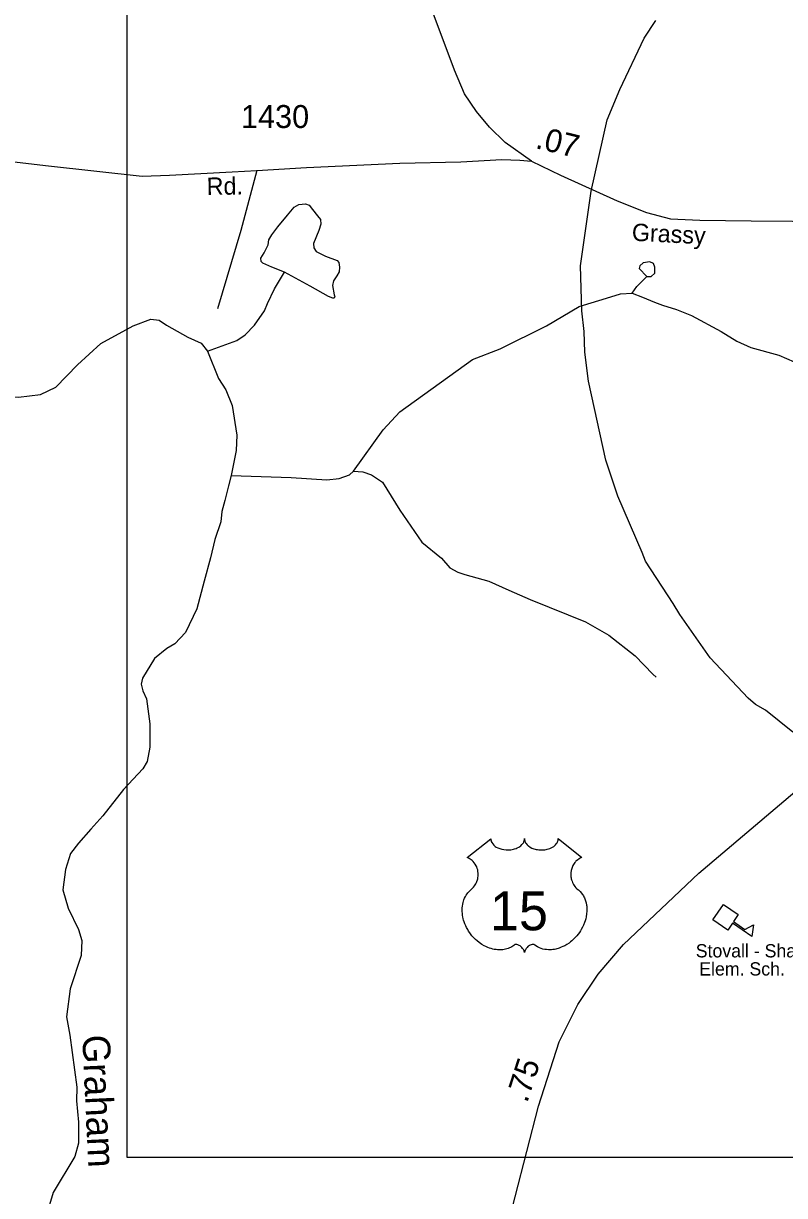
# Model space of a CAD drawing. Extents: x 2056842 to 2160602, y 826753 to 1016856.
# Drawn here: x 2120669 to 2124819, y 977205 to 983594 of the extents above; entities that cross this region are included whole.
import ezdxf

# ---------------------------------------------------------------- set-up
doc = ezdxf.new("R2010")
doc.units = 0
for name, color, linetype in [('Exist Boundary Political City Limit New', 7, 'Continuous'), ('Exist Cultural Educational Facility High CELL', 7, 'Continuous'), ('Exist Cultural Educational Facility High Label', 7, 'Continuous'), ('Exist Hydrographic Creek Single Shore', 7, 'Continuous'), ('Exist Hydrographic Creek Single Shore Label', 7, 'Continuous'), ('Exist Hydrographic Misc Water Feature', 7, 'Continuous'), ('Exist Road Non-System Type 51', 7, 'Continuous'), ('Exist Road Primary US Attributed', 7, 'Continuous'), ('Exist Road Primary US Mileage Hundredths English Label', 7, 'Continuous'), ('Exist Road Primary US Shield CELL', 7, 'Continuous'), ('Exist Road Primary US Shield Number Label', 7, 'Continuous'), ('Exist Road Secondary Mileage Hundredths English Label', 7, 'Continuous'), ('Exist Road Secondary Type 51 Attributed', 7, 'Continuous'), ('Exist Road Secondary Type 51 Label', 7, 'Continuous'), ('Exist Road Secondary Type 51 Number Label', 7, 'Continuous'), ('Map Preparation Boundary City Limit Buffer Line', 7, 'Continuous'), ('Map Preparation Inset Cut Line', 7, 'Continuous')]:
    doc.layers.add(name, color=color, linetype=linetype)

msp = doc.modelspace()

# ---------------------------------------------------------------- linework, layer by layer
at = {"layer": 'Exist Boundary Political City Limit New'}
msp.add_lwpolyline([(2124864.2, 979730.6), (2124715.8, 979849.8), (2124659.8, 979881.6), (2124619.8, 979915.4), (2124412.8, 980136.6), (2124247.8, 980371.9), (2124211.2, 980431.6), (2124060.2, 980663.1), (2124042.2, 980710.8), (2123909, 981016.2), (2123844, 981214.1), (2123750.2, 981643.6), (2123729.5, 981801.5), (2123726.8, 981915.3), (2123714.5, 982027.4), (2123707.2, 982273.4), (2123763.8, 982679.4), (2123852, 983067.8), (2123921.2, 983234.1), (2124053.8, 983512.8), (2124117.5, 983609.1)], dxfattribs=at)
at = {"layer": 'Exist Cultural Educational Facility High CELL'}
msp.add_lwpolyline([(2124485.5, 978791), (2124566.4, 978735.9), (2124540.5, 978697.9), (2124602.6, 978655.6), (2124649.1, 978680.9), (2124641.4, 978617.6), (2124535.1, 978689.9), (2124509.2, 978651.9), (2124428.3, 978706.9)], close=True, dxfattribs=at)
at = {"layer": 'Exist Hydrographic Creek Single Shore'}
for points in [[(2120062.8, 981884.9), (2120102.8, 981887.4), (2120152.7, 981903.4), (2120204.7, 981911.8), (2120273, 981896), (2120317.1, 981854), (2120383.9, 981674.5), (2120420, 981628.8), (2120560.1, 981559.3), (2120642.6, 981556.8), (2120761.3, 981571.8), (2120845, 981610.5), (2120964.4, 981733.7), (2121091.9, 981848.7), (2121267.5, 981945), (2121363.8, 981981.2), (2121408.7, 981976.2), (2121450, 981950), (2121566.2, 981883.7), (2121637.4, 981851.2), (2121672.1, 981807.2)], [(2121672.1, 981807.2), (2121733.3, 981658.4), (2121773.3, 981597.3), (2121807.1, 981511), (2121833.3, 981349.7), (2121829.6, 981266), (2121801.3, 981130.5)], [(2121801.3, 981130.5), (2121786.3, 981074.2), (2121767.6, 980992.9), (2121751.3, 980932.9), (2121745.1, 980876.7), (2121712.6, 980781.7), (2121689.1, 980680.9), (2121655.4, 980553.4), (2121615.4, 980403.3), (2121552.9, 980273.3), (2121494.2, 980212.1), (2121451.7, 980186.9), (2121383, 980131.9), (2121318, 980024.3), (2121310.5, 979991.8), (2121320.5, 979955.5), (2121339.3, 979911.8), (2121358, 979775.2), (2121359.2, 979649), (2121343, 979571.5), (2121320.5, 979531.5), (2121215.5, 979418.3), (2121102.2, 979273.7), (2121036.4, 979201.5), (2120970.2, 979125.3), (2120925.2, 979069), (2120897.7, 978982.8), (2120883.9, 978870.2), (2120912.6, 978771), (2120968.9, 978655.3), (2120987.4, 978595.2), (2120983.7, 978513.2), (2120924.4, 978331), (2120903.2, 978178.9), (2120921.5, 978079.1), (2120960.8, 977795.4), (2120959, 977721.3), (2120969.7, 977605.3), (2120970.2, 977489.4), (2120950.3, 977417.3), (2120831.4, 977220.6), (2120785.9, 977068.7)]]:
    msp.add_lwpolyline(points, dxfattribs=at)
at = {"layer": 'Exist Hydrographic Misc Water Feature'}
for points in [[(2122093.2, 982237.7), (2122023, 982266.2), (2121974.2, 982286.3), (2121965.5, 982296.3), (2121964.2, 982315), (2121981.7, 982343.8), (2122004.2, 982387.5), (2122006.7, 982413.8), (2122023, 982441.3), (2122055.5, 982485), (2122109.2, 982548.8), (2122145.4, 982592.5), (2122170.4, 982607.5), (2122206.6, 982611.3), (2122226.6, 982603.8), (2122245.4, 982580), (2122272.9, 982545), (2122287.9, 982525), (2122290.4, 982500), (2122279.1, 982465), (2122250.4, 982395), (2122251.6, 982371.3), (2122265.4, 982351.3), (2122316.6, 982325), (2122379.1, 982302.5), (2122389.1, 982291.3), (2122392.8, 982265), (2122390.3, 982240), (2122377.8, 982217.5), (2122360.3, 982190), (2122354.1, 982165), (2122364.1, 982115), (2122367.8, 982103.7), (2122362.8, 982096.2), (2122356.6, 982096.2), (2122332.8, 982106.2), (2122232.9, 982162.5), (2122093.2, 982237.7)], [(2124068.4, 982213.6), (2124092.4, 982213.8), (2124112.5, 982231.9), (2124112.5, 982265.8), (2124104.3, 982285.8), (2124084.2, 982293.7), (2124048.1, 982289.6), (2124030.3, 982273.5), (2124026.4, 982257.5), (2124068.4, 982213.6)], [(2121672.1, 981807.2), (2121832.1, 981865.9), (2121878.3, 981895.9), (2121929.5, 981948.4), (2121983.2, 982027.7), (2122000.7, 982066.5), (2122038.2, 982146.5), (2122093.2, 982237.7)], [(2123988.9, 982124.1), (2124013.6, 982160.5), (2124068.4, 982213.6)], [(2122468.1, 981153.8), (2122629.7, 981379.5), (2122720.7, 981476.9), (2123117, 981761.8), (2123268.2, 981819.3), (2123521.8, 981945.3), (2123699.3, 982050.3), (2123871.7, 982103.9), (2123923.9, 982119.1), (2123988.9, 982124.1)], [(2123988.9, 982124.1), (2124045.1, 982101.6), (2124110.1, 982075.3), (2124152.6, 982059.1), (2124229.9, 982035.4), (2124312.3, 982001.8), (2124473.4, 981915.3), (2124558.4, 981862.8), (2124635.9, 981827.8), (2124788.3, 981785.3), (2124870.8, 981749)], [(2121801.3, 981130.5), (2122128.7, 981118), (2122323.6, 981106.7), (2122390.2, 981113.5), (2122446.1, 981133.7), (2122468.1, 981153.8)], [(2122468.1, 981153.8), (2122520, 981150), (2122566.3, 981134.2), (2122626.2, 981092.5), (2122720.9, 980940.9), (2122840.9, 980765.8), (2122949.3, 980678.4), (2122993.1, 980627.1), (2123036.8, 980603.4), (2123075.5, 980589.6), (2123206.2, 980554.6), (2123316.2, 980504.6), (2123431.1, 980454.6), (2123639.8, 980370.8), (2123733.4, 980331.5), (2123860, 980260), (2124004.5, 980146.6), (2124100.7, 980047), (2124118.9, 980031.2)]]:
    msp.add_lwpolyline(points, dxfattribs=at)
at = {"layer": 'Exist Road Non-System Type 51'}
msp.add_lwpolyline([(2121941, 982792.7), (2121854.8, 982464.6), (2121727.7, 982037.7)], dxfattribs=at)
at = {"layer": 'Exist Road Primary US Attributed'}
msp.add_lwpolyline([(2123121.4, 976317.4), (2123200.2, 976616.5), (2123286.5, 976949.6), (2123476.6, 977692), (2123590.1, 978041.7), (2123692.2, 978246.1), (2123803.3, 978411.8), (2123940.8, 978573.6), (2124351.5, 978961.9), (2124898.6, 979424.7), (2125143.6, 979642.6), (2125334, 979816.6)], dxfattribs=at)
at = {"layer": 'Exist Road Primary US Shield CELL'}
msp.add_lwpolyline([(2123217.1, 979149.8), (2123217.4, 979144.5), (2123218.7, 979138.2), (2123219.7, 979134.9), (2123222.6, 979128.7), (2123227.5, 979121.3), (2123234.3, 979114.1), (2123242, 979107.8), (2123247.1, 979104.5), (2123255.9, 979099.8), (2123265.9, 979095.6), (2123277, 979092.4), (2123288.3, 979090.1), (2123300.6, 979088.7), (2123312.9, 979088.5), (2123326.1, 979089.5), (2123340.7, 979092.3), (2123347.4, 979094.1), (2123354.9, 979096.6), (2123361.9, 979099.5), (2123369.6, 979103.6), (2123375.8, 979107.6), (2123380.6, 979111.1), (2123387.4, 979117.6), (2123392.8, 979124.4), (2123395.1, 979128.2), (2123397.1, 979131.8), (2123399.8, 979139.6), (2123400.6, 979143), (2123401.1, 979150.1), (2123401.5, 979144.1), (2123402.2, 979140.4), (2123403.1, 979136.8), (2123404.7, 979132.9), (2123407.4, 979127.4), (2123410.4, 979122.9), (2123416.2, 979116.1), (2123419.7, 979112.7), (2123423, 979110.1), (2123431.7, 979104.1), (2123441.9, 979098.9), (2123447, 979096.7), (2123452.1, 979094.9), (2123458.7, 979092.9), (2123465.4, 979091.3), (2123472.1, 979090.2), (2123478.9, 979089.2), (2123485.9, 979088.7), (2123491.6, 979088.5), (2123498.6, 979088.6), (2123505.1, 979089), (2123511.7, 979089.7), (2123519, 979090.9), (2123524.8, 979092.2), (2123532.6, 979094.3), (2123539.5, 979096.8), (2123545.7, 979099.4), (2123553.7, 979103.6), (2123560.1, 979107.7), (2123564.8, 979111.5), (2123570.5, 979116.6), (2123575.8, 979122.8), (2123578.9, 979127.3), (2123581.1, 979131.9), (2123583.1, 979136.8), (2123584.4, 979141.9), (2123585, 979146.4), (2123585.1, 979150.2), (2123713.7, 979047.8), (2123710.7, 979046.6), (2123703.7, 979043.2), (2123698.2, 979039.9), (2123689.3, 979033.7), (2123685.5, 979030.3), (2123681.7, 979026.7), (2123678.2, 979022.9), (2123675.1, 979019.4), (2123671.4, 979014.2), (2123668.1, 979009), (2123664.8, 979003.3), (2123662.4, 978998.4), (2123658.5, 978988), (2123656.6, 978981.5), (2123655.4, 978976), (2123653.8, 978964.5), (2123653.5, 978959), (2123653.5, 978953.6), (2123653.8, 978947.9), (2123654.3, 978942.5), (2123655.3, 978936.8), (2123656.2, 978931.7), (2123657.8, 978925.6), (2123660.1, 978918.4), (2123662.9, 978911.5), (2123668.8, 978900.4), (2123676.3, 978889), (2123681.7, 978882.6), (2123687, 978877.1), (2123695, 978870.4), (2123699.3, 978866.6), (2123704.2, 978861.7), (2123712.2, 978852.3), (2123715.5, 978847.9), (2123718.8, 978843), (2123721.9, 978837.9), (2123724.9, 978832.4), (2123727.3, 978827.6), (2123731.8, 978816.6), (2123735.1, 978805.9), (2123736.7, 978800.3), (2123739.1, 978787.7), (2123740, 978781.4), (2123741, 978769.1), (2123741, 978754.2), (2123739.8, 978740.1), (2123737.2, 978723.6), (2123735, 978713.7), (2123731.6, 978702.3), (2123728.3, 978692.3), (2123722.5, 978677.6), (2123717.3, 978667), (2123710.5, 978654.5), (2123705.9, 978647), (2123700.5, 978639), (2123693.7, 978629.7), (2123685.8, 978619.8), (2123676.3, 978609.4), (2123668.6, 978601.7), (2123658.6, 978592.8), (2123652.5, 978587.8), (2123643.9, 978581.2), (2123632, 978573.3), (2123620.3, 978566.6), (2123610.4, 978561.5), (2123601.6, 978557.7), (2123590.2, 978553.3), (2123571.2, 978548.1), (2123564.3, 978546.6), (2123556.1, 978545.4), (2123548.4, 978544.7), (2123541, 978544.2), (2123531, 978544.2), (2123521, 978545), (2123511.6, 978546.3), (2123501.8, 978548.4), (2123491.5, 978551.4), (2123482.2, 978555.1), (2123472.8, 978559.7), (2123456.9, 978569.7), (2123452.3, 978572.2), (2123449.7, 978572.9), (2123443.6, 978573.2), (2123437.8, 978571.9), (2123431.9, 978569.6), (2123428.3, 978567.7), (2123423.6, 978564.6), (2123419.9, 978561.7), (2123415.5, 978557.5), (2123412.5, 978554), (2123410.2, 978551.3), (2123405.7, 978544.2), (2123404.1, 978540.9), (2123402.4, 978536.5), (2123401, 978530.2), (2123398.9, 978538.2), (2123396.6, 978543.5), (2123393.8, 978548.1), (2123391, 978552.1), (2123386.5, 978557.3), (2123382.5, 978561.2), (2123377.6, 978565.1), (2123372.5, 978568.2), (2123368.3, 978570.3), (2123364.5, 978571.8), (2123359.9, 978572.9), (2123356.1, 978573.2), (2123353, 978573.2), (2123348.7, 978572.2), (2123342.9, 978568), (2123337.4, 978564.2), (2123331.4, 978560.5), (2123324.2, 978556.7), (2123319, 978554.2), (2123312.8, 978551.8), (2123305.5, 978549.4), (2123297.6, 978547.3), (2123289.4, 978545.7), (2123282.3, 978544.6), (2123274.6, 978543.9), (2123267.7, 978543.7), (2123260.5, 978543.8), (2123253.8, 978544.3), (2123245.9, 978545), (2123236.2, 978546.4), (2123228.2, 978548.2), (2123219.7, 978550.5), (2123210.9, 978553.3), (2123201.6, 978556.8), (2123189.9, 978561.9), (2123181.8, 978566.1), (2123168.9, 978573.5), (2123153.9, 978583.9), (2123142.5, 978593.1), (2123134.2, 978600.6), (2123122, 978613.1), (2123114.8, 978621.2), (2123103.5, 978635.8), (2123096.3, 978646.3), (2123091.6, 978654.1), (2123084.8, 978666.5), (2123081, 978674.4), (2123076.2, 978685.8), (2123072.4, 978696.2), (2123069.2, 978706.1), (2123067.5, 978712.4), (2123065, 978723.4), (2123063.5, 978731.2), (2123062.1, 978741.9), (2123061.3, 978753.2), (2123061.2, 978763.7), (2123061.4, 978772.3), (2123062.4, 978782.4), (2123064.1, 978793.1), (2123066.2, 978802.3), (2123068, 978808.9), (2123070.8, 978817), (2123074.4, 978825.9), (2123078.6, 978834.4), (2123082.7, 978841.5), (2123087.8, 978849.1), (2123092.8, 978855.5), (2123099.4, 978862.7), (2123106.2, 978869.2), (2123112.5, 978874.3), (2123119.9, 978881.6), (2123123.8, 978886), (2123128.4, 978892.2), (2123132.2, 978897.9), (2123135.1, 978902.9), (2123139, 978910.5), (2123141.4, 978916.1), (2123144.4, 978924.8), (2123145.8, 978930.8), (2123147.4, 978938.7), (2123148.3, 978946), (2123148.7, 978955.2), (2123148.5, 978962.8), (2123147.5, 978971.7), (2123145.8, 978980.2), (2123143.8, 978987.7), (2123140.6, 978996.2), (2123137.7, 979002.4), (2123132.8, 979010.8), (2123127.3, 979018.7), (2123121.6, 979025.1), (2123115.9, 979030.8), (2123110.5, 979035), (2123105.3, 979038.7), (2123098.7, 979042.7), (2123092.4, 979045.8), (2123088.5, 979047.4)], close=True, dxfattribs=at)
at = {"layer": 'Exist Road Secondary Type 51 Attributed'}
for points in [[(2123439.1, 982843.7), (2123295.6, 982945.3), (2123210.5, 983029.3), (2123140.2, 983114.5), (2123073.3, 983209.9), (2123019.6, 983339.9), (2122781.7, 983976.4)], [(2119569, 982744.2), (2119746.6, 982837.2), (2119930.4, 982889.5), (2120081.8, 982893.3), (2120417.5, 982863.8), (2120805.5, 982818.4), (2121316.6, 982761.8), (2121466.4, 982766.3), (2121806.7, 982784.5), (2121941, 982792.7), (2122213.2, 982808.5), (2122720.8, 982831.8), (2123053.2, 982839.8), (2123277.2, 982851.7), (2123374.8, 982849.4), (2123439.1, 982843.7)], [(2123439.1, 982843.7), (2123597.3, 982767), (2123905.9, 982626.3), (2124066.9, 982562.7), (2124196.8, 982528.1), (2124356.2, 982520.7), (2124636.4, 982518.4), (2124861.5, 982516.7), (2125057.8, 982489.5), (2125340.2, 982425.9), (2125592.6, 982379.9), (2125751.4, 982347), (2125906.8, 982312.9), (2126120.1, 982268.6), (2126279.4, 982221.5), (2126450.7, 982179.5)]]:
    msp.add_lwpolyline(points, dxfattribs=at)
at = {"layer": 'Map Preparation Boundary City Limit Buffer Line'}
msp.add_lwpolyline([(2124864.2, 979730.6), (2124715.8, 979849.8), (2124659.8, 979881.6), (2124619.8, 979915.4), (2124412.8, 980136.6), (2124247.8, 980371.9), (2124211.2, 980431.6), (2124060.2, 980663.1), (2124042.2, 980710.8), (2123909, 981016.2), (2123844, 981214.1), (2123750.2, 981643.6), (2123729.5, 981801.5), (2123726.8, 981915.3), (2123714.5, 982027.4), (2123707.2, 982273.4), (2123763.8, 982679.4), (2123852, 983067.8), (2123921.2, 983234.1), (2124053.8, 983512.8), (2124117.5, 983609.1)], dxfattribs=at)
at = {"layer": 'Map Preparation Inset Cut Line'}
msp.add_lwpolyline([(2121234.6, 987048.8), (2132683, 987048.8), (2132683, 977412.8), (2121234.6, 977412.8), (2121234.6, 987048.8)], dxfattribs=at)

# ---------------------------------------------------------------- texts
at = {"layer": 'Exist Cultural Educational Facility High Label'}
for s, height, p in [('Stovall - Shaw', 72.178, (2124334.7, 978502.7)), ('Elem. Sch.', 72.18, (2124353.9, 978404.1))]:
    msp.add_text(s, height=height, dxfattribs=at).set_placement(p)
at = {"layer": 'Exist Hydrographic Creek Single Shore Label'}
msp.add_text('Graham', height=150, rotation=272.64691, dxfattribs=at).set_placement((2120989.8, 978078))
at = {"layer": 'Exist Road Primary US Mileage Hundredths English Label'}
msp.add_text('.75', height=125, rotation=72.02699, dxfattribs=at).set_placement((2123415.5, 977706))
at = {"layer": 'Exist Road Primary US Shield Number Label'}
msp.add_text('15', height=212.5, dxfattribs=at).set_placement((2123212.8, 978650.5))
at = {"layer": 'Exist Road Secondary Mileage Hundredths English Label'}
msp.add_text('.07', height=125, rotation=346.27676, dxfattribs=at).set_placement((2123455.7, 982915.1))
at = {"layer": 'Exist Road Secondary Type 51 Label'}
for s, rotation, p in [('Rd.', 0.89339, (2121668.9, 982658.7)), ('Grassy', 357.17906, (2123984.6, 982409.5))]:
    msp.add_text(s, height=95, rotation=rotation, dxfattribs=at).set_placement(p)
at = {"layer": 'Exist Road Secondary Type 51 Number Label'}
msp.add_text('1430', height=125, dxfattribs=at).set_placement((2121855, 983024))

doc.saveas('drawing.dxf')
